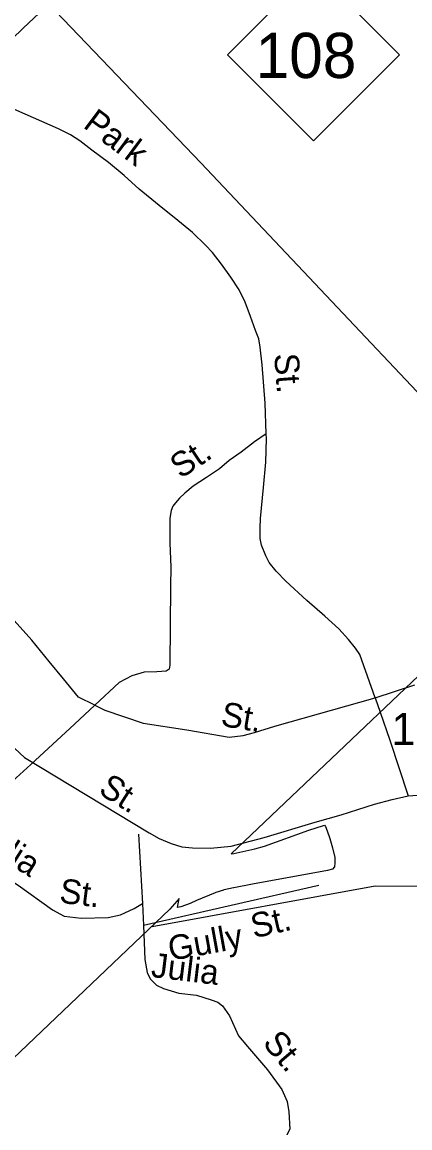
# Model space of a CAD drawing. Extents: x 990631 to 1056237, y 535999 to 585651.
# Drawn here: x 1046984 to 1048486, y 559473 to 563754 of the extents above; entities that cross this region are included whole.
import ezdxf

# ---------------------------------------------------------------- set-up
doc = ezdxf.new("R2010")
doc.units = 0
for name, color, linetype in [('Exist Boundary Political City Limit New', 7, 'Continuous'), ('Exist Hydrographic Creek Single Shore', 7, 'Continuous'), ('Exist Road Non-System Type 51', 7, 'Continuous'), ('Exist Road Non-System Type 51 Label', 7, 'Continuous'), ('Exist Road Primary NC Attributed', 7, 'Continuous'), ('Exist Road Primary NC Shield CELL', 7, 'Continuous'), ('Exist Road Primary NC Shield Number Label', 7, 'Continuous'), ('Exist Road Secondary Type 51 Attributed', 7, 'Continuous'), ('Exist Road Secondary Type 51 Label', 7, 'Continuous'), ('Exist Road Secondary Type 51 Number Label', 7, 'Continuous')]:
    doc.layers.add(name, color=color, linetype=linetype)

msp = doc.modelspace()

# ---------------------------------------------------------------- linework, layer by layer
at = {"layer": 'Exist Boundary Political City Limit New'}
msp.add_lwpolyline([(1046403.4, 564537.4), (1047676.4, 563209.3), (1049064.2, 561741), (1047793.6, 560533.5), (1047804.9, 560535.8), (1047885.8, 560553), (1047923.8, 560563.8), (1048095.3, 560626.1), (1048151.4, 560644), (1048156.2, 560645.4), (1048158.9, 560639.6), (1048165.6, 560622.5), (1048176, 560592.8), (1048187.1, 560557.8), (1048195.3, 560519.9), (1048195.3, 560499), (1048193.8, 560484.1), (1048186.7, 560474.5), (1048167, 560469.7), (1047876.6, 560416.2), (1047804.4, 560402.9), (1047803.2, 560402.7), (1047767.2, 560394.6), (1047766.1, 560394.2), (1047764.5, 560393.8), (1047734.6, 560384), (1047732.6, 560383.2), (1047660.1, 560352.8), (1047635.2, 560342.2), (1047599.6, 560329), (1047585.8, 560325.8), (1047592.5, 560361.1), (1047556.4, 560320.3), (1045570.9, 558429)], dxfattribs=at)
at = {"layer": 'Exist Hydrographic Creek Single Shore'}
msp.add_lwpolyline([(1047488.2, 560253.1), (1048352.2, 560409.8), (1049302.5, 560403.7), (1049853.4, 560169.4), (1050126.5, 560085.2), (1050651.4, 560094.3), (1050979.5, 560156.7), (1051224.4, 560283), (1051342.5, 560416.4), (1051385.9, 560444), (1051520, 560444), (1051661.9, 560542.7), (1051765.4, 560757.8), (1051981.5, 560983.2), (1052103.5, 561118.6)], dxfattribs=at)
at = {"layer": 'Exist Road Non-System Type 51'}
for p, q in [((1048351.6, 561138.2), (1048506, 561188.3)), ((1047435.7, 560610), (1047451.1, 560341.4)), ((1048133.7, 560411.5), (1047454.4, 560257.1)), ((1047451.1, 560341.4), (1047454.4, 560257.1))]:
    msp.add_line(p, q, dxfattribs=at)
for points in [[(1047929.9, 562160.1), (1047925.6, 562278.4), (1047914.2, 562426.9), (1047906.6, 562495.1), (1047901.4, 562527.4), (1047888.5, 562559.9), (1047868.4, 562614.5), (1047848.1, 562669.2), (1047825.6, 562717.8), (1047793.2, 562766.9), (1047756.8, 562816.2), (1047722.1, 562861.4), (1047695.1, 562890.3), (1047644.6, 562939.9), (1047587.9, 562985.7), (1047515.9, 563044.2), (1047437.7, 563106.6), (1047379.6, 563160.6), (1047319, 563210.6), (1047254.5, 563258.7), (1047207.6, 563294.1), (1047172.5, 563317.2), (1047125.1, 563340.7), (1046757.3, 563501.6)], [(1047929.9, 562160.1), (1047884.8, 562129.6), (1047833.4, 562089.2), (1047786.3, 562056.8), (1047749.3, 562023.9), (1047698.2, 561991.5), (1047647.1, 561957.1), (1047614.1, 561930.2), (1047593.5, 561910.8), (1047579, 561893.3), (1047568.5, 561879.7), (1047562, 561863.8), (1047557, 561833.9), (1047556, 561737.9), (1047561, 561643.7), (1047558.7, 561569.8), (1047556.2, 561263.8), (1047554.2, 561248.7), (1047542, 561241.1), (1047506, 561238.2), (1047457.7, 561237.8), (1047409.4, 561223.4), (1047360.5, 561196.7), (1047265.7, 561109.8)], [(1048351.6, 561138.2), (1048300, 561283.7), (1048292.6, 561305.9), (1048275.3, 561330.5), (1048248.3, 561363.4), (1048211.8, 561404.6), (1048157.3, 561454.5), (1048087.1, 561514.7), (1048005.4, 561589.4), (1047968.8, 561628.5), (1047941.8, 561661.5), (1047928.6, 561688), (1047912, 561728.5), (1047906.7, 561754.6), (1047906.1, 561794.7), (1047907.3, 561832.6), (1047919.1, 561952.5), (1047928.2, 562050.1), (1047931.1, 562142.1), (1047929.9, 562160.1)], [(1047265.7, 561109.8), (1047202.5, 561139.9), (1047144.7, 561211.7), (1047089.1, 561278.9), (1047021.5, 561360.7), (1046930.7, 561463.7), (1046884.3, 561513.3)], [(1047265.7, 561109.8), (1047304.9, 561090.6), (1047453.6, 561039.8), (1047622.1, 561014.6), (1047786.7, 560986.2), (1047840.6, 560991.9), (1047885.1, 561004.2), (1047963.6, 561027.8), (1048351.6, 561138.2)], [(1048351.6, 561138.2), (1048371.3, 561082.5)], [(1047265.7, 561109.8), (1047187.2, 561036.4), (1047018.2, 560879.5)], [(1047018.2, 560879.5), (1046933.6, 560802.2), (1046692.6, 560587.8)], [(1046692.6, 560587.8), (1046969.2, 560412.9), (1047102.1, 560316.6), (1047147.4, 560293.1), (1047213.1, 560285), (1047317.4, 560287.7), (1047365.6, 560298.1), (1047418.5, 560322.5), (1047451.1, 560341.4)], [(1047454.4, 560257.1), (1047460.1, 560124.9), (1047468.5, 560074.6), (1047479.8, 560050.3), (1047504.9, 560025.4), (1047532.7, 560012.4), (1047592.1, 559994.6), (1047659.8, 559986.5), (1047717.3, 559968.5), (1047743.1, 559959.8), (1047760.6, 559945.2), (1047787.4, 559906.3), (1047822.9, 559829.1), (1047857.7, 559788), (1047934.7, 559697.4), (1047990.4, 559621.7), (1048010.8, 559574.9), (1048017.6, 559534.7), (1048021.5, 559468.4), (1048002.3, 559431.2), (1047938.4, 559375)]]:
    msp.add_lwpolyline(points, dxfattribs=at)
at = {"layer": 'Exist Road Primary NC Attributed'}
msp.add_lwpolyline([(1045567.7, 562340.2), (1045682.5, 562460.5), (1046025, 562795.1), (1046274.5, 563032.6), (1046404.6, 563160.8), (1046621.7, 563370.6), (1046771.4, 563515), (1046901.5, 563647.2), (1046989.2, 563730.8), (1047131.4, 563866.4), (1047185.4, 563916.4), (1047237.5, 563962.6)], dxfattribs=at)
at = {"layer": 'Exist Road Primary NC Shield CELL'}
msp.add_lwpolyline([(1047779.6, 563627.1), (1048112.6, 563960.1), (1048445.6, 563627.1), (1048112.6, 563294.1)], close=True, dxfattribs=at)
at = {"layer": 'Exist Road Secondary Type 51 Attributed'}
for points in [[(1045567.7, 562340.2), (1046062.7, 561826.7), (1046694.8, 561184.1), (1046993.8, 560907.5), (1047477.1, 560615.2), (1047515.6, 560594), (1047562.1, 560574), (1047603.3, 560560.8), (1047644.4, 560556.8), (1047713.5, 560555.4), (1047794.5, 560563.4), (1047922.3, 560597), (1048119.7, 560656.3), (1048220.7, 560685), (1048349.4, 560726.8), (1048417.2, 560744.1), (1048479.2, 560758.7)], [(1048371.3, 561082.5), (1048408.1, 560973.9), (1048479.2, 560758.7)], [(1048479.2, 560758.7), (1048571.2, 560765.4)]]:
    msp.add_lwpolyline(points, dxfattribs=at)

# ---------------------------------------------------------------- texts
at = {"layer": 'Exist Road Non-System Type 51 Label'}
for s, rotation, p in [('St.', 33.9328, (1047598.5, 561983.7)), ('St.', 350.5508, (1047750.7, 561030.1)), ('Julia', 327.7013, (1046794.6, 560581.5)), ('St.', 352.9457, (1047126.1, 560345.3)), ('St.', 12.8029, (1047882, 560206.4)), ('Gully', 10.2741, (1047559.1, 560119.4)), ('Julia', 353.1187, (1047481.2, 560057.6)), ('St.', 310.3663, (1047912.4, 559799.6))]:
    msp.add_text(s, height=95, rotation=rotation, dxfattribs=at).set_placement(p)
at = {"layer": 'Exist Road Primary NC Shield Number Label'}
msp.add_text('108', height=175, dxfattribs=at).set_placement((1047888.7, 563537.4))
at = {"layer": 'Exist Road Secondary Type 51 Label'}
for s, rotation, p in [('Park', 323.2593, (1047216.6, 563348.5)), ('St.', 274.3972, (1047960.4, 562468.6)), ('St.', 327.5479, (1047275.5, 560770.2))]:
    msp.add_text(s, height=95, rotation=rotation, dxfattribs=at).set_placement(p)
at = {"layer": 'Exist Road Secondary Type 51 Number Label'}
msp.add_text('1569', height=125, dxfattribs=at).set_placement((1048414.8, 560954.8))

doc.saveas('drawing.dxf')
